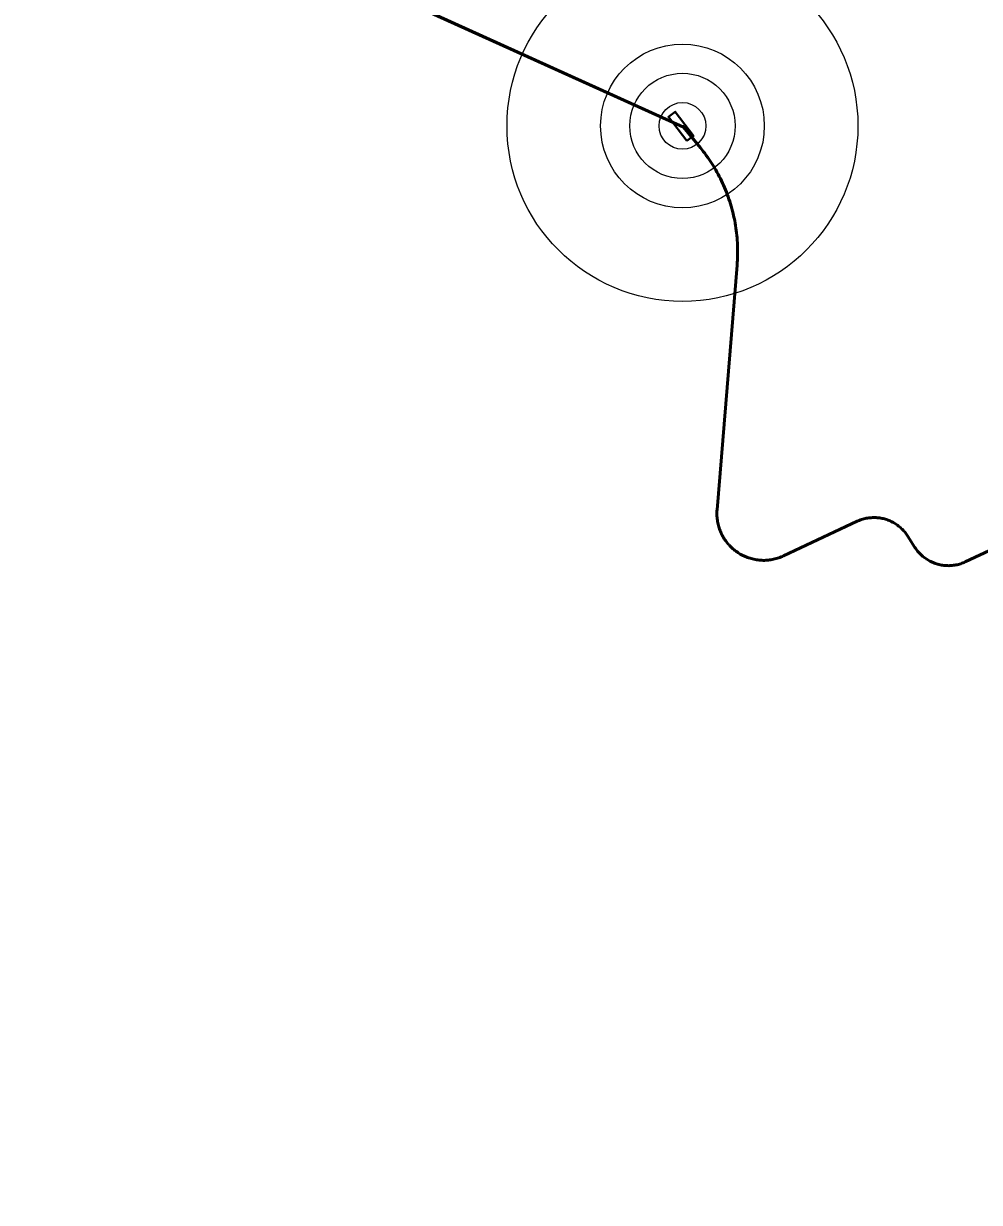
# Model space of a CAD drawing. Extents: x -1643653 to 4543381, y 1624270 to 13878484.
# Drawn here: x 590692 to 592735, y 8964235 to 8966754 of the extents above; entities that cross this region are included whole.
import ezdxf

# ---------------------------------------------------------------- set-up
doc = ezdxf.new("R2010")
doc.units = 0
doc.header["$LTSCALE"] = 200
for name, color, linetype, lineweight in [('1', 7, 'Continuous', 13), ('15', 7, 'Continuous', 25), ('27', 7, 'Continuous', 53), ('60', 7, 'Continuous', 53)]:
    doc.layers.add(name, color=color, linetype=linetype, lineweight=lineweight)

msp = doc.modelspace()

# ---------------------------------------------------------------- linework, layer by layer
at = {"layer": '1', "lineweight": 40}
msp.add_lwpolyline([(592109.5, 8966503.2), (592070.2, 8966554.6), (592084.6, 8966565.5), (592123.8, 8966514.2)], close=True, dxfattribs=at)
at = {"layer": '1', "lineweight": 25}
msp.add_spline([(814781, 9009175.5), (814787.2, 9009173.4), (814796.9, 9009173.4), (814799.4, 9009172.4), (814805.1, 9009174.5), (814805.6, 9009176.5), (814811.7, 9009179.5), (814811.7, 9009179.5), (814801.5, 9009181), (814790.7, 9009181.5), (814784.1, 9009183.1), (814777.4, 9009185.1), (814778.4, 9009175.5)], degree=3, dxfattribs=at)
at = {"layer": '15'}
for radius in [375, 175, 112.5, 50]:
    msp.add_circle((592100.1, 8966535.4), radius, dxfattribs=at)
at = {"layer": '27'}
msp.add_line((592102.6, 8966532.4), (590195.5, 8967396.1), dxfattribs=at)
for points in [[(588381.5, 8967532.2), (588651.1, 8967535.2), (589236.5, 8967249.2), (589588.5, 8967391.6), (590195.5, 8967396.1), (592102.6, 8966532.4)], [(592173.9, 8965701.1), (592173.8, 8965703.9), (592173.7, 8965706.7), (592173.8, 8965709.6), (592173.9, 8965712.4), (592174.1, 8965715.1), (592216.8, 8966238.1), (592217.2, 8966243.4), (592217.5, 8966248.6), (592217.8, 8966253.9), (592217.9, 8966259.2), (592218, 8966264.5), (592218, 8966269.8), (592217.9, 8966275.1), (592217.7, 8966280.4), (592217.5, 8966285.7), (592217.2, 8966290.9), (592216.8, 8966296.2), (592216.3, 8966301.5), (592215.7, 8966306.8), (592215.1, 8966312), (592214.3, 8966317.2), (592213.5, 8966322.5), (592212.6, 8966327.7), (592211.7, 8966332.9), (592210.6, 8966338.1), (592209.5, 8966343.2), (592208.3, 8966348.4), (592207, 8966353.5), (592205.7, 8966358.7), (592204.2, 8966363.8), (592202.7, 8966368.8), (592201.2, 8966373.9), (592199.5, 8966378.9), (592197.8, 8966383.9), (592196, 8966388.9), (592194.1, 8966393.8), (592192.1, 8966398.7), (592190.1, 8966403.6), (592188, 8966408.5), (592185.8, 8966413.3), (592183.5, 8966418.1), (592181.2, 8966422.8), (592178.8, 8966427.5), (592176.3, 8966432.2), (592173.8, 8966436.9), (592171.2, 8966441.5), (592168.5, 8966446), (592165.8, 8966450.6), (592163, 8966455), (592160.1, 8966459.5), (592157.1, 8966463.9), (592154.1, 8966468.2), (592151, 8966472.5), (592147.9, 8966476.8), (592144.7, 8966481), (592141.4, 8966485.1), (592138.4, 8966488.8), (592100.1, 8966535.4)], [(592102.6, 8966532.4), (592138.4, 8966488.8), (592141.4, 8966485.1), (592144.7, 8966481), (592147.9, 8966476.8), (592151, 8966472.5), (592154.1, 8966468.2), (592157.1, 8966463.9), (592160.1, 8966459.5), (592163, 8966455), (592165.8, 8966450.6), (592168.5, 8966446), (592171.2, 8966441.5), (592173.8, 8966436.9), (592176.3, 8966432.2), (592178.8, 8966427.5), (592181.2, 8966422.8), (592183.5, 8966418.1), (592185.8, 8966413.3), (592188, 8966408.5), (592190.1, 8966403.6), (592192.1, 8966398.7), (592194.1, 8966393.8), (592196, 8966388.9), (592197.8, 8966383.9), (592199.5, 8966378.9), (592201.2, 8966373.9), (592202.7, 8966368.8), (592204.2, 8966363.8), (592205.7, 8966358.7), (592207, 8966353.5), (592208.3, 8966348.4), (592209.5, 8966343.2), (592210.6, 8966338.1), (592211.7, 8966332.9), (592212.6, 8966327.7), (592213.5, 8966322.5), (592214.3, 8966317.2), (592215.1, 8966312), (592215.7, 8966306.8), (592216.3, 8966301.5), (592216.8, 8966296.2), (592217.2, 8966290.9), (592217.5, 8966285.7), (592217.7, 8966280.4), (592217.9, 8966275.1), (592218, 8966269.8), (592218, 8966264.5), (592217.9, 8966259.2), (592217.8, 8966253.9), (592217.5, 8966248.6), (592217.2, 8966243.4), (592216.8, 8966238.1), (592174.1, 8965715.1), (592173.9, 8965712.4), (592173.8, 8965709.6), (592173.7, 8965706.7), (592173.8, 8965703.9), (592173.9, 8965701.1)], [(592548.8, 8965688.8), (592551.1, 8965687.5), (592553.4, 8965686.2), (592555.6, 8965684.8), (592557.8, 8965683.4), (592559.9, 8965681.9), (592562, 8965680.3), (592564, 8965678.7), (592566, 8965677), (592567.9, 8965675.2), (592569.8, 8965673.4), (592571.6, 8965671.5), (592573.3, 8965669.6), (592575.1, 8965667.6), (592576.7, 8965665.6), (592578.2, 8965663.5), (592579.8, 8965661.3), (592581.2, 8965659.2), (592596.9, 8965634.7), (592598.2, 8965632.8), (592599.7, 8965630.6), (592601.2, 8965628.5), (592602.8, 8965626.5), (592604.5, 8965624.5), (592606.3, 8965622.6), (592608.1, 8965620.7), (592610, 8965618.9), (592611.9, 8965617.1), (592613.8, 8965615.4), (592615.9, 8965613.8), (592617.9, 8965612.2), (592620.1, 8965610.7), (592622.2, 8965609.2), (592624.4, 8965607.8), (592626.7, 8965606.5), (592629, 8965605.3), (592631.3, 8965604.1), (592633.7, 8965603), (592636.1, 8965602), (592638.5, 8965601), (592640.9, 8965600.1), (592643.4, 8965599.3), (592645.9, 8965598.6), (592648.5, 8965597.9), (592651, 8965597.3), (592653.6, 8965596.8), (592656.1, 8965596.4), (592658.7, 8965596.1), (592661.3, 8965595.8), (592663.9, 8965595.7), (592666.5, 8965595.6), (592669.1, 8965595.5), (592671.7, 8965595.6), (592674.3, 8965595.7), (592676.9, 8965596), (592679.5, 8965596.3), (592682.1, 8965596.6), (592684.7, 8965597.1), (592687.2, 8965597.6), (592689.8, 8965598.2), (592692.3, 8965598.9), (592694.8, 8965599.7), (592697.2, 8965600.6), (592699.7, 8965601.5), (592702.1, 8965602.5), (592704.5, 8965603.5), (593060.5, 8965770)], [(593060.5, 8965770), (592704.5, 8965603.5), (592702.1, 8965602.5), (592699.7, 8965601.5), (592697.2, 8965600.6), (592694.8, 8965599.7), (592692.3, 8965598.9), (592689.8, 8965598.2), (592687.2, 8965597.6), (592684.7, 8965597.1), (592682.1, 8965596.6), (592679.5, 8965596.3), (592676.9, 8965596), (592674.3, 8965595.7), (592671.7, 8965595.6), (592669.1, 8965595.5), (592666.5, 8965595.6), (592663.9, 8965595.7), (592661.3, 8965595.8), (592658.7, 8965596.1), (592656.1, 8965596.4), (592653.6, 8965596.8), (592651, 8965597.3), (592648.5, 8965597.9), (592645.9, 8965598.6), (592643.4, 8965599.3), (592640.9, 8965600.1), (592638.5, 8965601), (592636.1, 8965602), (592633.7, 8965603), (592631.3, 8965604.1), (592629, 8965605.3), (592626.7, 8965606.5), (592624.4, 8965607.8), (592622.2, 8965609.2), (592620.1, 8965610.7), (592617.9, 8965612.2), (592615.9, 8965613.8), (592613.8, 8965615.4), (592611.9, 8965617.1), (592610, 8965618.9), (592608.1, 8965620.7), (592606.3, 8965622.6), (592604.5, 8965624.5), (592602.8, 8965626.5), (592601.2, 8965628.5), (592599.7, 8965630.6), (592598.2, 8965632.8), (592596.9, 8965634.7), (592581.2, 8965659.2), (592579.8, 8965661.3), (592578.2, 8965663.5), (592576.7, 8965665.6), (592575.1, 8965667.6), (592573.3, 8965669.6), (592571.6, 8965671.5), (592569.8, 8965673.4), (592567.9, 8965675.2), (592566, 8965677), (592564, 8965678.7), (592562, 8965680.3), (592559.9, 8965681.9), (592557.8, 8965683.4), (592555.6, 8965684.8), (592553.4, 8965686.2), (592551.1, 8965687.5), (592548.8, 8965688.8)], [(592173.9, 8965701.1), (592174.1, 8965698.3), (592174.4, 8965695.5), (592174.8, 8965692.6), (592175.2, 8965689.8), (592175.7, 8965687.1), (592176.3, 8965684.3), (592177, 8965681.6), (592177.8, 8965678.8), (592178.6, 8965676.1), (592179.5, 8965673.5), (592180.5, 8965670.8), (592181.6, 8965668.2), (592182.7, 8965665.6), (592183.9, 8965663), (592185.2, 8965660.5), (592186.5, 8965658), (592187.9, 8965655.6), (592189.4, 8965653.2), (592191, 8965650.8), (592192.6, 8965648.5), (592194.3, 8965646.2), (592196, 8965644), (592197.8, 8965641.8), (592199.7, 8965639.7), (592201.6, 8965637.6), (592203.6, 8965635.6), (592205.7, 8965633.7), (592207.8, 8965631.8), (592209.9, 8965629.9), (592212.1, 8965628.2), (592214.4, 8965626.5), (592216.7, 8965624.8), (592219, 8965623.2), (592221.4, 8965621.7), (592223.8, 8965620.3), (592226.3, 8965618.9), (592228.8, 8965617.6), (592231.4, 8965616.3), (592233.9, 8965615.2), (592236.6, 8965614.1), (592239.2, 8965613.1), (592241.9, 8965612.1), (592244.6, 8965611.3), (592247.3, 8965610.5), (592250, 8965609.8), (592252.8, 8965609.1), (592255.5, 8965608.6), (592258.3, 8965608.1), (592261.1, 8965607.7), (592263.9, 8965607.4), (592266.8, 8965607.2), (592269.6, 8965607), (592272.4, 8965606.9), (592275.2, 8965606.9), (592278.1, 8965607), (592280.9, 8965607.2), (592283.7, 8965607.4), (592286.5, 8965607.7), (592289.3, 8965608.1), (592292.1, 8965608.6), (592294.9, 8965609.2), (592297.6, 8965609.8), (592300.4, 8965610.5), (592303.1, 8965611.3), (592305.8, 8965612.2), (592308.4, 8965613.1), (592311.1, 8965614.2), (592313.7, 8965615.2), (592316.3, 8965616.4), (592473.5, 8965690.3), (592475.7, 8965691.3), (592478.1, 8965692.3), (592480.6, 8965693.2), (592483, 8965694.1), (592485.5, 8965694.9), (592488, 8965695.6), (592490.6, 8965696.2), (592493.1, 8965696.7), (592495.7, 8965697.2), (592498.3, 8965697.6), (592500.9, 8965697.9), (592503.5, 8965698.1), (592506.1, 8965698.3), (592508.7, 8965698.3), (592511.3, 8965698.3), (592513.9, 8965698.2), (592516.5, 8965698.1), (592519.1, 8965697.8), (592521.7, 8965697.5), (592524.2, 8965697.1), (592526.8, 8965696.6), (592529.3, 8965696), (592531.9, 8965695.4), (592534.4, 8965694.7), (592536.9, 8965693.9), (592539.3, 8965693), (592541.8, 8965692), (592544.2, 8965691), (592546.5, 8965689.9), (592548.8, 8965688.8)], [(592548.8, 8965688.8), (592546.5, 8965689.9), (592544.2, 8965691), (592541.8, 8965692), (592539.3, 8965693), (592536.9, 8965693.9), (592534.4, 8965694.7), (592531.9, 8965695.4), (592529.3, 8965696), (592526.8, 8965696.6), (592524.2, 8965697.1), (592521.7, 8965697.5), (592519.1, 8965697.8), (592516.5, 8965698.1), (592513.9, 8965698.2), (592511.3, 8965698.3), (592508.7, 8965698.3), (592506.1, 8965698.3), (592503.5, 8965698.1), (592500.9, 8965697.9), (592498.3, 8965697.6), (592495.7, 8965697.2), (592493.1, 8965696.7), (592490.6, 8965696.2), (592488, 8965695.6), (592485.5, 8965694.9), (592483, 8965694.1), (592480.6, 8965693.2), (592478.1, 8965692.3), (592475.7, 8965691.3), (592473.5, 8965690.3), (592316.3, 8965616.4), (592313.7, 8965615.2), (592311.1, 8965614.2), (592308.4, 8965613.1), (592305.8, 8965612.2), (592303.1, 8965611.3), (592300.4, 8965610.5), (592297.6, 8965609.8), (592294.9, 8965609.2), (592292.1, 8965608.6), (592289.3, 8965608.1), (592286.5, 8965607.7), (592283.7, 8965607.4), (592280.9, 8965607.2), (592278.1, 8965607), (592275.2, 8965606.9), (592272.4, 8965606.9), (592269.6, 8965607), (592266.8, 8965607.2), (592263.9, 8965607.4), (592261.1, 8965607.7), (592258.3, 8965608.1), (592255.5, 8965608.6), (592252.8, 8965609.1), (592250, 8965609.8), (592247.3, 8965610.5), (592244.6, 8965611.3), (592241.9, 8965612.1), (592239.2, 8965613.1), (592236.6, 8965614.1), (592233.9, 8965615.2), (592231.4, 8965616.3), (592228.8, 8965617.6), (592226.3, 8965618.9), (592223.8, 8965620.3), (592221.4, 8965621.7), (592219, 8965623.2), (592216.7, 8965624.8), (592214.4, 8965626.5), (592212.1, 8965628.2), (592209.9, 8965629.9), (592207.8, 8965631.8), (592205.7, 8965633.7), (592203.6, 8965635.6), (592201.6, 8965637.6), (592199.7, 8965639.7), (592197.8, 8965641.8), (592196, 8965644), (592194.3, 8965646.2), (592192.6, 8965648.5), (592191, 8965650.8), (592189.4, 8965653.2), (592187.9, 8965655.6), (592186.5, 8965658), (592185.2, 8965660.5), (592183.9, 8965663), (592182.7, 8965665.6), (592181.6, 8965668.2), (592180.5, 8965670.8), (592179.5, 8965673.5), (592178.6, 8965676.1), (592177.8, 8965678.8), (592177, 8965681.6), (592176.3, 8965684.3), (592175.7, 8965687.1), (592175.2, 8965689.8), (592174.8, 8965692.6), (592174.4, 8965695.5), (592174.1, 8965698.3), (592173.9, 8965701.1)]]:
    msp.add_lwpolyline(points, dxfattribs=at)
at = {"layer": '60'}
for points in [[(592173.9, 8965701.1), (592173.8, 8965703.9), (592173.7, 8965706.7), (592173.8, 8965709.6), (592173.9, 8965712.4), (592174.1, 8965715.1), (592216.8, 8966238.1), (592217.2, 8966243.4), (592217.5, 8966248.6), (592217.8, 8966253.9), (592217.9, 8966259.2), (592218, 8966264.5), (592218, 8966269.8), (592217.9, 8966275.1), (592217.7, 8966280.4), (592217.5, 8966285.7), (592217.2, 8966290.9), (592216.8, 8966296.2), (592216.3, 8966301.5), (592215.7, 8966306.8), (592215.1, 8966312), (592214.3, 8966317.2), (592213.5, 8966322.5), (592212.6, 8966327.7), (592211.7, 8966332.9), (592210.6, 8966338.1), (592209.5, 8966343.2), (592208.3, 8966348.4), (592207, 8966353.5), (592205.7, 8966358.7), (592204.2, 8966363.8), (592202.7, 8966368.8), (592201.2, 8966373.9), (592199.5, 8966378.9), (592197.8, 8966383.9), (592196, 8966388.9), (592194.1, 8966393.8), (592192.1, 8966398.7), (592190.1, 8966403.6), (592188, 8966408.5), (592185.8, 8966413.3), (592183.5, 8966418.1), (592181.2, 8966422.8), (592178.8, 8966427.5), (592176.3, 8966432.2), (592173.8, 8966436.9), (592171.2, 8966441.5), (592168.5, 8966446), (592165.8, 8966450.6), (592163, 8966455), (592160.1, 8966459.5), (592157.1, 8966463.9), (592154.1, 8966468.2), (592151, 8966472.5), (592147.9, 8966476.8), (592144.7, 8966481), (592141.4, 8966485.1), (592138.4, 8966488.8), (592100.1, 8966535.4)], [(593060.5, 8965770), (592704.5, 8965603.5), (592702.1, 8965602.5), (592699.7, 8965601.5), (592697.2, 8965600.6), (592694.8, 8965599.7), (592692.3, 8965598.9), (592689.8, 8965598.2), (592687.2, 8965597.6), (592684.7, 8965597.1), (592682.1, 8965596.6), (592679.5, 8965596.3), (592676.9, 8965596), (592674.3, 8965595.7), (592671.7, 8965595.6), (592669.1, 8965595.5), (592666.5, 8965595.6), (592663.9, 8965595.7), (592661.3, 8965595.8), (592658.7, 8965596.1), (592656.1, 8965596.4), (592653.6, 8965596.8), (592651, 8965597.3), (592648.5, 8965597.9), (592645.9, 8965598.6), (592643.4, 8965599.3), (592640.9, 8965600.1), (592638.5, 8965601), (592636.1, 8965602), (592633.7, 8965603), (592631.3, 8965604.1), (592629, 8965605.3), (592626.7, 8965606.5), (592624.4, 8965607.8), (592622.2, 8965609.2), (592620.1, 8965610.7), (592617.9, 8965612.2), (592615.9, 8965613.8), (592613.8, 8965615.4), (592611.9, 8965617.1), (592610, 8965618.9), (592608.1, 8965620.7), (592606.3, 8965622.6), (592604.5, 8965624.5), (592602.8, 8965626.5), (592601.2, 8965628.5), (592599.7, 8965630.6), (592598.2, 8965632.8), (592596.9, 8965634.7), (592581.2, 8965659.2), (592579.8, 8965661.3), (592578.2, 8965663.5), (592576.7, 8965665.6), (592575.1, 8965667.6), (592573.3, 8965669.6), (592571.6, 8965671.5), (592569.8, 8965673.4), (592567.9, 8965675.2), (592566, 8965677), (592564, 8965678.7), (592562, 8965680.3), (592559.9, 8965681.9), (592557.8, 8965683.4), (592555.6, 8965684.8), (592553.4, 8965686.2), (592551.1, 8965687.5), (592548.8, 8965688.8)], [(592548.8, 8965688.8), (592546.5, 8965689.9), (592544.2, 8965691), (592541.8, 8965692), (592539.3, 8965693), (592536.9, 8965693.9), (592534.4, 8965694.7), (592531.9, 8965695.4), (592529.3, 8965696), (592526.8, 8965696.6), (592524.2, 8965697.1), (592521.7, 8965697.5), (592519.1, 8965697.8), (592516.5, 8965698.1), (592513.9, 8965698.2), (592511.3, 8965698.3), (592508.7, 8965698.3), (592506.1, 8965698.3), (592503.5, 8965698.1), (592500.9, 8965697.9), (592498.3, 8965697.6), (592495.7, 8965697.2), (592493.1, 8965696.7), (592490.6, 8965696.2), (592488, 8965695.6), (592485.5, 8965694.9), (592483, 8965694.1), (592480.6, 8965693.2), (592478.1, 8965692.3), (592475.7, 8965691.3), (592473.5, 8965690.3), (592316.3, 8965616.4), (592313.7, 8965615.2), (592311.1, 8965614.2), (592308.4, 8965613.1), (592305.8, 8965612.2), (592303.1, 8965611.3), (592300.4, 8965610.5), (592297.6, 8965609.8), (592294.9, 8965609.2), (592292.1, 8965608.6), (592289.3, 8965608.1), (592286.5, 8965607.7), (592283.7, 8965607.4), (592280.9, 8965607.2), (592278.1, 8965607), (592275.2, 8965606.9), (592272.4, 8965606.9), (592269.6, 8965607), (592266.8, 8965607.2), (592263.9, 8965607.4), (592261.1, 8965607.7), (592258.3, 8965608.1), (592255.5, 8965608.6), (592252.8, 8965609.1), (592250, 8965609.8), (592247.3, 8965610.5), (592244.6, 8965611.3), (592241.9, 8965612.1), (592239.2, 8965613.1), (592236.6, 8965614.1), (592233.9, 8965615.2), (592231.4, 8965616.3), (592228.8, 8965617.6), (592226.3, 8965618.9), (592223.8, 8965620.3), (592221.4, 8965621.7), (592219, 8965623.2), (592216.7, 8965624.8), (592214.4, 8965626.5), (592212.1, 8965628.2), (592209.9, 8965629.9), (592207.8, 8965631.8), (592205.7, 8965633.7), (592203.6, 8965635.6), (592201.6, 8965637.6), (592199.7, 8965639.7), (592197.8, 8965641.8), (592196, 8965644), (592194.3, 8965646.2), (592192.6, 8965648.5), (592191, 8965650.8), (592189.4, 8965653.2), (592187.9, 8965655.6), (592186.5, 8965658), (592185.2, 8965660.5), (592183.9, 8965663), (592182.7, 8965665.6), (592181.6, 8965668.2), (592180.5, 8965670.8), (592179.5, 8965673.5), (592178.6, 8965676.1), (592177.8, 8965678.8), (592177, 8965681.6), (592176.3, 8965684.3), (592175.7, 8965687.1), (592175.2, 8965689.8), (592174.8, 8965692.6), (592174.4, 8965695.5), (592174.1, 8965698.3), (592173.9, 8965701.1)]]:
    msp.add_lwpolyline(points, dxfattribs=at)

doc.saveas('drawing.dxf')
